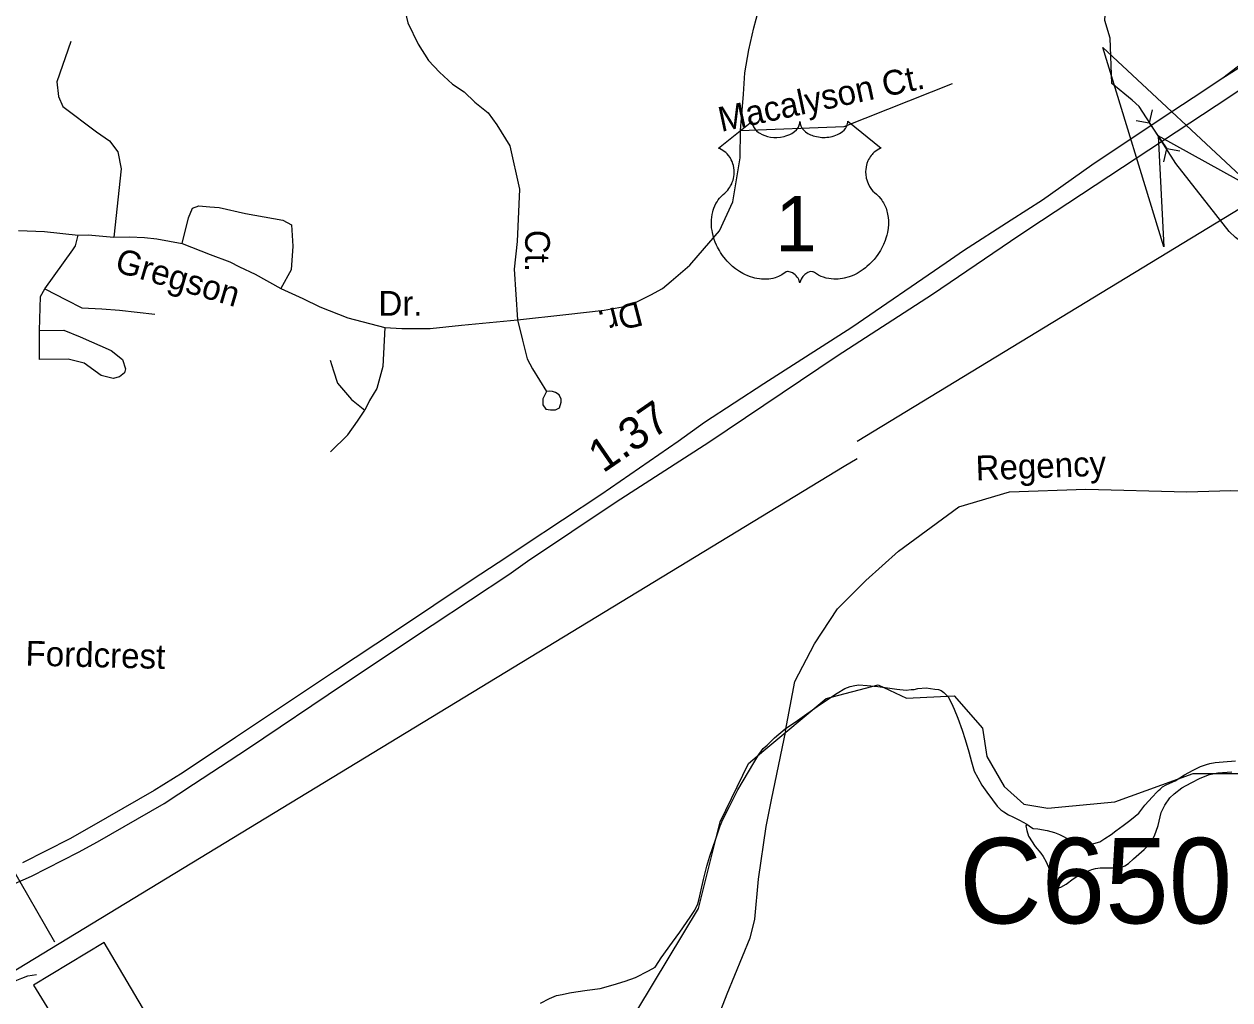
# Model space of a CAD drawing. Extents: x 2001466 to 2224147, y 644118 to 847247.
# Drawn here: x 2055357 to 2059988, y 718848 to 722594 of the extents above; entities that cross this region are included whole.
import ezdxf

# ---------------------------------------------------------------- set-up
doc = ezdxf.new("R2010")
doc.units = 0
for name, color, linetype in [('Exist Hydrographic Creek Single Shore', 7, 'Continuous'), ('Exist Hydrographic Misc Water Feature', 7, 'Continuous'), ('Exist Road Non-System Type 51', 7, 'Continuous'), ('Exist Road Non-System Type 51 Label', 7, 'Continuous'), ('Exist Road Primary US Divided Attributed', 7, 'Continuous'), ('Exist Road Primary US Mileage Hundredths English Label', 7, 'Continuous'), ('Exist Road Primary US Ramp 1 Lane  Attributed', 7, 'Continuous'), ('Exist Road Primary US Shield CELL', 7, 'Continuous'), ('Exist Road Primary US Shield Number Label', 7, 'Continuous'), ('Exist Road Secondary Structure Culvert Attributed CELL', 7, 'Continuous'), ('Exist Road Secondary Structure Culvert CELL', 7, 'Continuous'), ('Exist Road Secondary Structure Culvert Number Label', 7, 'Continuous'), ('Exist Utilities Electrical Transmission Line', 7, 'Continuous')]:
    doc.layers.add(name, color=color, linetype=linetype)

msp = doc.modelspace()

# ---------------------------------------------------------------- linework, layer by layer
at = {"layer": 'Exist Hydrographic Creek Single Shore'}
for points in [[(2059528.6, 722540.6), (2059507.9, 722608.3), (2059523.9, 722873.6), (2059348.9, 723074.1), (2059315.9, 723150.2), (2059190, 723280.7), (2058680.9, 723616), (2058556, 723805.5), (2058455.9, 723804.3), (2058389.9, 723772.9), (2058298, 723672.9), (2058223, 723638.4), (2058064.9, 723648.2), (2057814.9, 723787.8), (2057704.2, 723804.9)], [(2059986.1, 721798.2), (2059780.3, 722058.3), (2059712.2, 722165), (2059640, 722278), (2059612.5, 722302.1), (2059534.4, 722366.6), (2059528.6, 722540.6)], [(2060780.7, 721145.3), (2060651.8, 721193.8), (2060576.8, 721342.9), (2060009.8, 721774.5), (2059986.1, 721798.2)]]:
    msp.add_lwpolyline(points, dxfattribs=at)
at = {"layer": 'Exist Hydrographic Misc Water Feature'}
for points in [[(2057781.5, 718973.9), (2057783.4, 718977.7), (2057803.5, 719009.5), (2057847.1, 719069.8), (2057875.2, 719107.8), (2057915, 719165.8), (2057933.5, 719191.8), (2057945.2, 719216), (2057949.3, 719236.1), (2057957, 719269.8), (2057966.7, 719310.1), (2057978.8, 719361.8), (2057990.7, 719400.2), (2058012.4, 719462.1), (2058030.9, 719516.2), (2058040.3, 719540.3), (2058066.5, 719590.3), (2058098.3, 719654), (2058160, 719758.2), (2058179.7, 719790.5), (2058195.7, 719812.4), (2058211.7, 719826.2), (2058230, 719844.5), (2058239.8, 719854.4), (2058279.8, 719888.5), (2058327.8, 719920.6), (2058411.6, 719980.9), (2058479.5, 720025), (2058509.7, 720042.7), (2058529.8, 720051), (2058547.4, 720054.8), (2058563.4, 720056.8), (2058595.4, 720055.2), (2058635.6, 720051.2), (2058681.7, 720045), (2058709.6, 720041.2), (2058745.5, 720037.4), (2058763.7, 720039.5), (2058775.4, 720039.3), (2058789.4, 720043.3)], [(2058198.6, 719805.3), (2058437.9, 720005.3), (2058637.8, 720057.1), (2058745.9, 720005.6), (2058929.8, 720015), (2059037.9, 719891.4), (2059054.9, 719782.8), (2059121.7, 719666.5), (2059196.8, 719599.4), (2059288.9, 719584.4), (2059546.8, 719608.7), (2059846.8, 719717.4), (2060054.7, 719716.5), (2060729.8, 719594.4), (2060837.8, 719595.4), (2061029.8, 719660.4), (2061521.9, 719588.1), (2061562.8, 719596.3)], [(2058789.4, 720043.3), (2058821.5, 720045.3), (2058855.4, 720041.4), (2058869.5, 720039.6), (2058879.4, 720035.7), (2058889.6, 720027.6), (2058905.6, 720011.4), (2058919.4, 719987.4), (2058929.4, 719963.6), (2058943.3, 719929.9), (2058959.5, 719883.6), (2058971.8, 719847.6), (2058986, 719799.7), (2058996, 719761.6), (2059005.9, 719725.7), (2059019.8, 719700), (2059036, 719672), (2059054.3, 719645.7), (2059076.4, 719616), (2059094.1, 719591.8), (2059108.4, 719577.9), (2059120.1, 719570), (2059138.1, 719558), (2059154.3, 719550.3), (2059180.4, 719538.2), (2059194.3, 719530.4), (2059208.3, 719522.2)], [(2057736.8, 715839.7), (2058103.7, 716006.1), (2058211.7, 716131.9), (2058327.8, 716447.8), (2058343.8, 716716.5), (2058192.9, 717221.5), (2058184.9, 717438.3), (2058066.8, 717749), (2058008.7, 717996.3), (2057957.9, 718046.6), (2057949.9, 718105.8), (2057782.8, 718447.1), (2057773.7, 718545.7), (2057706.9, 718688.2), (2057714.9, 718812.7), (2057947.8, 719198.4), (2058030.9, 719531.3), (2058138.9, 719755.5), (2058198.6, 719805.3)], [(2059208.3, 719522.2), (2059226.3, 719510.1), (2059232.5, 719506.3), (2059250.3, 719504.4), (2059286.4, 719498.6), (2059314.3, 719490.3), (2059334.2, 719482.4), (2059376.4, 719460.6), (2059404.7, 719448.6), (2059422.8, 719444.7), (2059446.5, 719446.7), (2059466.2, 719448.6), (2059488.2, 719454.6), (2059508.5, 719466.9), (2059532.5, 719482.8), (2059550.5, 719496.7), (2059578, 719516.8), (2059604.4, 719537.2), (2059623.9, 719552.9), (2059638.3, 719564.9), (2059662.1, 719595), (2059690.4, 719627.2), (2059708.2, 719645.2), (2059713.9, 719651.2), (2059719.9, 719657.1), (2059729.9, 719665.4), (2059743.9, 719673), (2059778.1, 719689.3), (2059813.6, 719711.5), (2059847.6, 719729.5), (2059875.9, 719743.4), (2059898.1, 719751.4), (2059911.8, 719755.4), (2059931.7, 719759.7), (2059961.8, 719761.6), (2060009.6, 719765.7)], [(2059208.3, 719522.2), (2059204.4, 719516.3), (2059208.1, 719498.3), (2059214.2, 719476.2), (2059240.3, 719436.2), (2059262.4, 719410.6), (2059270.6, 719398.4), (2059282.5, 719378.3), (2059304.6, 719328.2), (2059320.4, 719292.6), (2059327, 719280.3), (2059330.9, 719278.5), (2059338.9, 719280.5), (2059358.8, 719292.5), (2059386.7, 719312.6), (2059414.4, 719330.7), (2059438.5, 719340.9), (2059458.6, 719348.7), (2059472.4, 719352.7), (2059490.6, 719354.9), (2059540.9, 719355), (2059572.7, 719357), (2059584.8, 719362.9), (2059598.3, 719370.9), (2059618.4, 719389), (2059638.3, 719407.1), (2059658.4, 719425.1), (2059680.3, 719447), (2059688.3, 719459.1), (2059698.6, 719477.1), (2059712.3, 719517.1), (2059724.2, 719567.3), (2059738.1, 719595.2), (2059758.2, 719623.4), (2059774, 719639.2), (2059804, 719661.5), (2059840, 719681.5), (2059874.1, 719699.5), (2059909.6, 719713.6), (2059941.5, 719719.7), (2059995.9, 719723.6)], [(2057340, 718834.8), (2057375.7, 718852.9), (2057401.6, 718865.2), (2057423.9, 718869.1), (2057451.8, 718875), (2057475.8, 718879.1), (2057519.7, 718885.4), (2057569.7, 718891.2), (2057619.5, 718905.6), (2057665.7, 718919.3), (2057705.4, 718933.5), (2057755.3, 718959.6), (2057781.5, 718973.9)]]:
    msp.add_lwpolyline(points, dxfattribs=at)
at = {"layer": 'Exist Road Non-System Type 51'}
for points in [[(2056731.7, 722957.4), (2056794.7, 722760.6), (2056811.6, 722680.8), (2056830.5, 722598.8), (2056870.4, 722516.8), (2056910.3, 722453.7), (2056952.3, 722409.6), (2057002.7, 722363.3), (2057046.8, 722333.9), (2057088.9, 722294), (2057139.3, 722254), (2057172.9, 722207.8), (2057222.4, 722126.9), (2057260, 721959.8), (2057250.6, 721758.8), (2057239.3, 721653.7), (2057252.5, 721458.3)], [(2058109, 722185.9), (2058120.3, 722324.8), (2058125.9, 722407.5), (2058140.9, 722495.7), (2058159.7, 722580.3), (2058178.4, 722646)], [(2055537.2, 722527.4), (2055483.5, 722372.7), (2055489.8, 722315.8), (2055505.6, 722277.9), (2055635, 722180), (2055685.5, 722145.3), (2055717.1, 722104.2), (2055729.7, 722037.9), (2055701.3, 721775.8)], [(2058109, 722185.9), (2058506.6, 722201), (2058922.9, 722365.6)], [(2057252.5, 721458.3), (2057438.3, 721479), (2057584.7, 721495.9), (2057656, 721509), (2057702.9, 721524.1), (2057763.7, 721554.1), (2057808.7, 721578.5), (2057842.5, 721606.7), (2057913.8, 721668.7), (2057945.7, 721706.2), (2058027.6, 721800.1), (2058079, 721911.7), (2058107.1, 722080.7), (2058109, 722185.9)], [(2055964.8, 721751.5), (2055988.5, 721850.4), (2056003.9, 721888), (2056027.8, 721896.5), (2056070.5, 721893.1), (2056106.4, 721889.7), (2056207.2, 721867.4), (2056350.7, 721841.8), (2056384, 721823.1), (2056389.8, 721742.1), (2056382.4, 721650.4), (2056343.1, 721578.6)], [(2055336.1, 721801.8), (2055435.1, 721798.4), (2055564.2, 721784.2)], [(2055436.8, 721577.9), (2055544.8, 721728), (2055554.7, 721743.1), (2055564.2, 721784.2)], [(2055564.2, 721784.2), (2055603.4, 721785.3), (2055701.3, 721775.8)], [(2055701.3, 721775.8), (2055761.4, 721777.9), (2055820.1, 721774.8), (2055866.8, 721770.1), (2055964.8, 721751.5)], [(2055964.8, 721751.5), (2056072.2, 721709.4), (2056146.9, 721681.4), (2056184.3, 721662.7), (2056245, 721634.6), (2056343.1, 721578.6)], [(2055416.3, 721417.2), (2055419.8, 721548.9), (2055436.8, 721577.9)], [(2055436.8, 721577.9), (2055518.9, 721534.9), (2055578.6, 721504.4), (2055655.5, 721501), (2055723.8, 721495.9), (2055858.7, 721480.5)], [(2056343.1, 721578.6), (2056427.1, 721541.2), (2056492.5, 721508.5), (2056599.9, 721466.4), (2056742.7, 721429.8)], [(2055416.3, 721417.2), (2055510.1, 721419.2), (2055572.7, 721393.8), (2055691.9, 721341), (2055734.9, 721305.8), (2055746.6, 721270.6), (2055742.7, 721255), (2055723.2, 721239.4), (2055699.7, 721233.5), (2055652.8, 721245.2), (2055588.3, 721292.1), (2055525.8, 721307.8), (2055416.3, 721305.8), (2055416.3, 721417.2)], [(2056742.7, 721429.8), (2056735.3, 721279.5), (2056712, 721195.4), (2056683.9, 721148.7), (2056665.3, 721111.3)], [(2056742.7, 721429.8), (2056808.4, 721426), (2056916.6, 721425.2), (2057036.5, 721437.9), (2057252.5, 721458.3)], [(2057252.5, 721458.3), (2057272, 721381), (2057288.9, 721309.6), (2057309.5, 721270.2), (2057363.9, 721183.8)], [(2056532.7, 721303.9), (2056545.3, 721262.9), (2056561.1, 721215.5), (2056614.8, 721152.4), (2056665.3, 721111.3)], [(2057363.9, 721183.8), (2057349.2, 721154.9), (2057349.2, 721132.8), (2057361.5, 721115.6), (2057378.6, 721113.2), (2057398.2, 721113.2), (2057413, 721120.5), (2057420.2, 721142.5), (2057420.2, 721153.7), (2057412.7, 721170.6), (2057398.2, 721179.4), (2057386.5, 721183.8), (2057373.7, 721184.3), (2057363.9, 721183.8)], [(2056534.5, 720952.4), (2056599.9, 721017.8), (2056637.2, 721069.2), (2056665.3, 721111.3)], [(2058281.8, 719881.4), (2058317.6, 720070.6), (2058392.3, 720215.3), (2058481.7, 720348.6), (2058590.5, 720457.5), (2058714.9, 720570.3), (2058947.4, 720740.9), (2059142.2, 720797.9), (2059434.9, 720808.6), (2059823.4, 720798.1), (2059991.4, 720803.3), (2060253.9, 720792.8), (2060432.6, 720791.5), (2060551.6, 720784.9), (2060650.7, 720776.8), (2060707.6, 720770.3), (2060751.5, 720758.9), (2060831.1, 720736.1), (2060921.7, 720701.8)], [(2058281.8, 719881.4), (2058226.6, 719616.4), (2058206.1, 719513.4), (2058176.9, 719311.8), (2058162.3, 719157.3), (2058144.4, 719084.2), (2058056.7, 718869.6), (2058014.5, 718760.7), (2058001.5, 718695.7), (2058009.6, 718625.8), (2058043.7, 718510.3)], [(2055285, 718900), (2055307.2, 718913.5), (2055329, 718923.5), (2055349, 718931.7), (2055371.1, 718939.6), (2055405, 718945.7)]]:
    msp.add_lwpolyline(points, dxfattribs=at)
at = {"layer": 'Exist Road Primary US Divided Attributed'}
for points in [[(2061094.3, 723128.1), (2060600.4, 722790.4), (2059961.6, 722386.5)], [(2055322.1, 719294.9), (2055385.5, 719323.2), (2055565.6, 719415.6), (2055639.3, 719454.8), (2055895.2, 719602.2), (2056008.4, 719676.3), (2056215.1, 719812.3), (2056587.1, 720062.5), (2056924.4, 720286.5), (2057071.6, 720383.1), (2057218.3, 720481.6), (2057290.5, 720532), (2057631.2, 720759.4), (2057986.8, 720989.3), (2058480.1, 721320.2), (2058846.1, 721557.6), (2059146.2, 721760.4), (2059212.3, 721805.6), (2059988.2, 722315.5), (2060240.1, 722487.4)], [(2059961.6, 722386.5), (2059847.2, 722311.4), (2059728.6, 722233.1), (2059457.9, 722052.1), (2059268.3, 721918.5), (2059147.9, 721841.5), (2058965.5, 721723.4), (2058899, 721677.7), (2058535.9, 721429.7), (2058198.5, 721212.4), (2057969.9, 721064.2), (2057869.2, 720991.3), (2057572.7, 720786.7), (2057277.9, 720592.8), (2057211.5, 720546.9), (2057078.5, 720459.9), (2056783.5, 720263), (2056553, 720111.6), (2056169, 719855.3), (2055968.4, 719720.9), (2055856.2, 719651.7), (2055616.5, 719513.5), (2055533.3, 719466.3), (2055351.4, 719373.9)]]:
    msp.add_lwpolyline(points, dxfattribs=at)
at = {"layer": 'Exist Road Primary US Ramp 1 Lane  Attributed'}
msp.add_lwpolyline([(2060697.8, 723412), (2060676, 723338.3), (2060614.4, 723156.9), (2060587.6, 723082.7), (2060554.4, 723000.7), (2060465.7, 722847.5), (2060417, 722783), (2060338.4, 722688.5), (2060293.5, 722645.5), (2060230.7, 722594), (2059961.6, 722386.5)], dxfattribs=at)
at = {"layer": 'Exist Road Primary US Shield CELL'}
msp.add_lwpolyline([(2058152.8, 722220.4), (2058153.1, 722215), (2058154.4, 722208.7), (2058155.4, 722205.5), (2058158.4, 722199.2), (2058163.2, 722191.9), (2058170, 722184.7), (2058177.7, 722178.3), (2058182.9, 722175), (2058191.6, 722170.3), (2058201.6, 722166.1), (2058212.7, 722162.9), (2058224, 722160.6), (2058236.4, 722159.3), (2058248.6, 722159), (2058261.8, 722160), (2058276.4, 722162.8), (2058283.1, 722164.6), (2058290.7, 722167.2), (2058297.6, 722170.1), (2058305.3, 722174.2), (2058311.5, 722178.1), (2058316.3, 722181.6), (2058323.1, 722188.1), (2058328.6, 722194.9), (2058330.8, 722198.7), (2058332.8, 722202.4), (2058335.5, 722210.1), (2058336.3, 722213.5), (2058336.8, 722220.6), (2058337.3, 722214.7), (2058337.9, 722210.9), (2058338.8, 722207.3), (2058340.4, 722203.4), (2058343.1, 722198), (2058346.1, 722193.4), (2058351.9, 722186.6), (2058355.4, 722183.3), (2058358.7, 722180.6), (2058367.4, 722174.6), (2058377.7, 722169.5), (2058382.7, 722167.3), (2058387.8, 722165.4), (2058394.4, 722163.5), (2058401.1, 722161.9), (2058407.8, 722160.7), (2058414.6, 722159.7), (2058421.6, 722159.2), (2058427.3, 722159), (2058434.3, 722159.1), (2058440.8, 722159.5), (2058447.4, 722160.3), (2058454.7, 722161.5), (2058460.5, 722162.8), (2058468.3, 722164.8), (2058475.3, 722167.3), (2058481.4, 722170), (2058489.4, 722174.2), (2058495.8, 722178.2), (2058500.5, 722182), (2058506.2, 722187.2), (2058511.5, 722193.3), (2058514.6, 722197.8), (2058516.8, 722202.4), (2058518.8, 722207.3), (2058520.1, 722212.5), (2058520.7, 722216.9), (2058520.8, 722220.8), (2058649.4, 722118.3), (2058646.4, 722117.2), (2058639.4, 722113.8), (2058633.9, 722110.5), (2058625, 722104.3), (2058621.2, 722100.8), (2058617.4, 722097.3), (2058613.9, 722093.5), (2058610.9, 722089.9), (2058607.1, 722084.7), (2058603.8, 722079.6), (2058600.5, 722073.9), (2058598.1, 722068.9), (2058594.2, 722058.6), (2058592.3, 722052.1), (2058591.1, 722046.5), (2058589.6, 722035), (2058589.2, 722029.6), (2058589.2, 722024.2), (2058589.5, 722018.5), (2058590, 722013), (2058591, 722007.3), (2058591.9, 722002.3), (2058593.5, 721996.1), (2058595.8, 721989), (2058598.6, 721982.1), (2058604.5, 721970.9), (2058612, 721959.5), (2058617.4, 721953.1), (2058622.7, 721947.6), (2058630.7, 721941), (2058635, 721937.2), (2058639.9, 721932.2), (2058648, 721922.9), (2058651.2, 721918.5), (2058654.5, 721913.5), (2058657.6, 721908.4), (2058660.6, 721903), (2058663, 721898.2), (2058667.5, 721887.2), (2058670.9, 721876.4), (2058672.4, 721870.8), (2058674.8, 721858.2), (2058675.7, 721852), (2058676.7, 721839.7), (2058676.7, 721824.8), (2058675.6, 721810.6), (2058672.9, 721794.2), (2058670.7, 721784.3), (2058667.3, 721772.8), (2058664.1, 721762.8), (2058658.2, 721748.2), (2058653, 721737.5), (2058646.2, 721725.1), (2058641.6, 721717.6), (2058636.2, 721709.5), (2058629.4, 721700.2), (2058621.5, 721690.4), (2058612, 721679.9), (2058604.4, 721672.3), (2058594.3, 721663.3), (2058588.3, 721658.3), (2058579.6, 721651.8), (2058567.8, 721643.9), (2058556.1, 721637.1), (2058546.1, 721632), (2058537.3, 721628.2), (2058525.9, 721623.9), (2058506.9, 721618.6), (2058500, 721617.2), (2058491.8, 721616), (2058484.1, 721615.2), (2058476.7, 721614.7), (2058466.7, 721614.7), (2058456.7, 721615.5), (2058447.3, 721616.9), (2058437.5, 721618.9), (2058427.3, 721622), (2058417.9, 721625.6), (2058408.5, 721630.3), (2058392.6, 721640.3), (2058388, 721642.7), (2058385.4, 721643.4), (2058379.3, 721643.7), (2058373.5, 721642.5), (2058367.6, 721640.1), (2058364, 721638.2), (2058359.3, 721635.1), (2058355.6, 721632.2), (2058351.2, 721628), (2058348.2, 721624.5), (2058345.9, 721621.8), (2058341.4, 721614.7), (2058339.8, 721611.4), (2058338.1, 721607.1), (2058336.7, 721600.7), (2058334.6, 721608.7), (2058332.3, 721614.1), (2058329.5, 721618.6), (2058326.7, 721622.7), (2058322.2, 721627.8), (2058318.2, 721631.7), (2058313.3, 721635.6), (2058308.2, 721638.8), (2058304, 721640.9), (2058300.2, 721642.3), (2058295.6, 721643.5), (2058291.8, 721643.8), (2058288.7, 721643.7), (2058284.4, 721642.7), (2058278.6, 721638.5), (2058273.1, 721634.7), (2058267.1, 721631), (2058259.9, 721627.2), (2058254.7, 721624.8), (2058248.5, 721622.3), (2058241.2, 721619.9), (2058233.3, 721617.9), (2058225.2, 721616.3), (2058218, 721615.1), (2058210.3, 721614.4), (2058203.4, 721614.2), (2058196.2, 721614.3), (2058189.5, 721614.8), (2058181.6, 721615.5), (2058171.9, 721617), (2058163.9, 721618.8), (2058155.4, 721621.1), (2058146.6, 721623.8), (2058137.3, 721627.4), (2058125.6, 721632.5), (2058117.5, 721636.6), (2058104.6, 721644), (2058089.6, 721654.4), (2058078.2, 721663.6), (2058069.9, 721671.1), (2058057.7, 721683.6), (2058050.5, 721691.7), (2058039.2, 721706.3), (2058032, 721716.9), (2058027.4, 721724.6), (2058020.5, 721737.1), (2058016.8, 721744.9), (2058011.9, 721756.3), (2058008.1, 721766.7), (2058004.9, 721776.6), (2058003.2, 721782.9), (2058000.7, 721793.9), (2057999.3, 721801.7), (2057997.8, 721812.5), (2057997, 721823.8), (2057996.9, 721834.2), (2057997.1, 721842.9), (2057998.1, 721853), (2057999.8, 721863.7), (2058001.9, 721872.9), (2058003.7, 721879.5), (2058006.5, 721887.5), (2058010.1, 721896.4), (2058014.3, 721904.9), (2058018.4, 721912), (2058023.5, 721919.6), (2058028.5, 721926.1), (2058035.1, 721933.2), (2058041.9, 721939.7), (2058048.2, 721944.8), (2058055.6, 721952.1), (2058059.5, 721956.5), (2058064.2, 721962.7), (2058067.9, 721968.4), (2058070.8, 721973.5), (2058074.8, 721981), (2058077.1, 721986.6), (2058080.1, 721995.3), (2058081.5, 722001.4), (2058083.1, 722009.2), (2058084.1, 722016.6), (2058084.4, 722025.8), (2058084.2, 722033.4), (2058083.2, 722042.2), (2058081.5, 722050.8), (2058079.5, 722058.2), (2058076.3, 722066.7), (2058073.4, 722072.9), (2058068.5, 722081.4), (2058063, 722089.2), (2058057.4, 722095.6), (2058051.7, 722101.3), (2058046.2, 722105.5), (2058041, 722109.3), (2058034.5, 722113.2), (2058028.2, 722116.3), (2058024.2, 722117.9)], close=True, dxfattribs=at)
at = {"layer": 'Exist Road Secondary Structure Culvert Attributed CELL'}
msp.add_lwpolyline([(2059734, 721739.2), (2059500.3, 722504.3), (2060085.2, 721958.6), (2059712.2, 722165)], close=True, dxfattribs=at)
at = {"layer": 'Exist Road Secondary Structure Culvert CELL'}
for p, q in [((2059690.3, 722264.9), (2059678.8, 722215.4)), ((2059628.8, 722224.2), (2059678.8, 722215.4)), ((2059678.8, 722215.4), (2059745.5, 722114.6)), ((2059734, 722065.1), (2059745.5, 722114.6)), ((2059795.5, 722105.8), (2059745.5, 722114.6))]:
    msp.add_line(p, q, dxfattribs=at)
at = {"layer": 'Exist Utilities Electrical Transmission Line'}
msp.add_line((2055475.2, 719070.1), (2055307.1, 719361.8), dxfattribs=at)
for points in [[(2058556.3, 720993.3), (2067077.8, 726174), (2074253.4, 730485.2)], [(2045593, 713048.8), (2058506.9, 720896.7), (2058556.5, 720926.9)], [(2055578.1, 718604.4), (2055841.6, 718768.8), (2055665.2, 719068.4), (2055393.6, 718903.9), (2055578.1, 718604.4)]]:
    msp.add_lwpolyline(points, dxfattribs=at)

# ---------------------------------------------------------------- texts
at = {"layer": 'Exist Road Non-System Type 51 Label'}
for s, rotation, p in [('Macalyson Ct.', 12.0603, (2058034.5, 722180)), ('Ct.', 270, (2057281.6, 721804.2)), ('Gregson', 343.532, (2055701.1, 721645.3)), ('Dr.', 194.608, (2057717.1, 721531.7)), ('Regency', 2.1624, (2059013.4, 720841.9)), ('Fordcrest', 358.5878, (2055361.9, 720131.6))]:
    msp.add_text(s, height=95, rotation=rotation, dxfattribs=at).set_placement(p)
msp.add_text('Dr.', height=95, dxfattribs=at).set_placement((2056718, 721474.5))
at = {"layer": 'Exist Road Primary US Mileage Hundredths English Label'}
msp.add_text('1.37', height=125, rotation=34.6015, dxfattribs=at).set_placement((2057580.6, 720868.1))
at = {"layer": 'Exist Road Primary US Shield Number Label'}
msp.add_text('1', height=212.5, dxfattribs=at).set_placement((2058243.1, 721721.1))
at = {"layer": 'Exist Road Secondary Structure Culvert Number Label'}
msp.add_text('C650', height=328.08, dxfattribs=at).set_placement((2058948.4, 719141.6))

doc.saveas('drawing.dxf')
